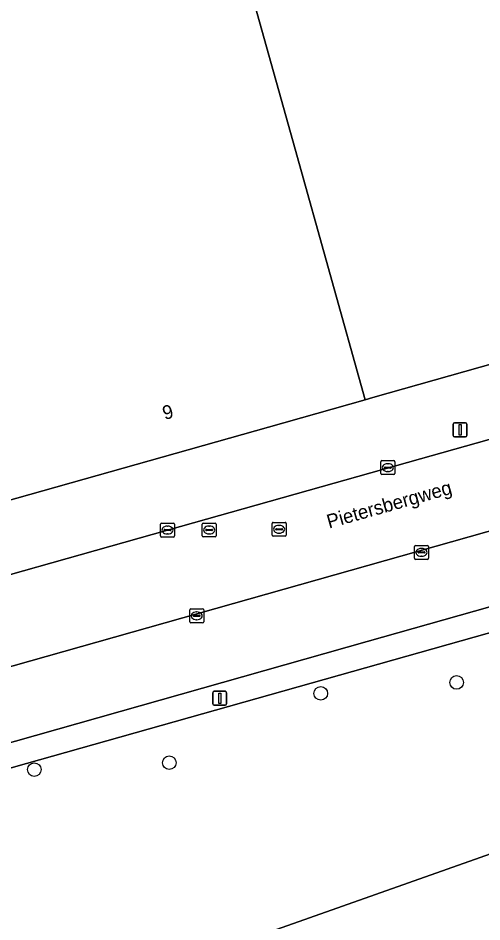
# Model space of a CAD drawing. Extents: x 159680 to 160786, y 387323 to 388340.
# Drawn here: x 159893.9 to 159927.4, y 387944.3 to 388009.5 of the extents above; entities that cross this region are included whole.
import ezdxf

# ---------------------------------------------------------------- set-up
doc = ezdxf.new("R2010")
doc.units = 0
for name, color, linetype in [('IMGEO_Boom', 7, 'Continuous'), ('IMGEO_Groenvoorziening', 7, 'Continuous'), ('IMGEO_Hek', 7, 'Continuous'), ('IMGEO_Kolk', 7, 'Continuous'), ('IMGEO_Lichtmast', 7, 'Continuous'), ('IMGEO_Openbare_ruimte_label', 7, 'Continuous'), ('IMGEO_Pand', 7, 'Continuous'), ('IMGEO_Pand_nummerreeks', 7, 'Continuous'), ('IMGEO_Parkeervlak_open', 7, 'Continuous'), ('IMGEO_Rijbaan_lokaal_gesloten', 7, 'Continuous'), ('IMGEO_Rioolput', 7, 'Continuous'), ('IMGEO_Voetpad_open', 7, 'Continuous')]:
    doc.layers.add(name, color=color, linetype=linetype)

msp = doc.modelspace()

# ---------------------------------------------------------------- linework, layer by layer
at = {"layer": 'IMGEO_Boom'}
for centre in [(159925.564, 387961.589), (159915.77, 387960.801), (159904.848, 387955.804), (159895.119, 387955.308)]:
    msp.add_circle(centre, 0.489, dxfattribs=at)
at = {"layer": 'IMGEO_Groenvoorziening'}
for points in [[(159935.859, 387969.267), (159919.115, 387964.542), (159866.95, 387949.763)], [(159866.738, 387949.821), (159866.507, 387949.567), (159865.426, 387949.267), (159866.018, 387947.713), (159937.637, 387967.912)], [(159942.473, 387931.428), (159939.571, 387953.32), (159872.851, 387929.771), (159880.867, 387908.722)]]:
    msp.add_lwpolyline(points, dxfattribs=at)
msp.add_lwpolyline([(159937.637, 387967.912), (159866.018, 387947.713), (159872.851, 387929.771), (159939.571, 387953.32)], close=True, dxfattribs=at)
at = {"layer": 'IMGEO_Hek'}
for points in [[(159937.637, 387967.912), (159866.018, 387947.713)], [(159872.851, 387929.771), (159939.571, 387953.32)]]:
    msp.add_lwpolyline(points, dxfattribs=at)
at = {"layer": 'IMGEO_Kolk'}
for p, q in [((159920.107, 387976.641), (159920.107, 387977.493)), ((159920.182, 387977.567), (159921.034, 387977.567)), ((159921.108, 387977.493), (159921.108, 387976.641)), ((159920.366, 387977.061), (159920.366, 387977.073)), ((159920.804, 387977.024), (159920.406, 387977.024)), ((159920.409, 387977.11), (159920.807, 387977.11)), ((159920.618, 387976.787), (159920.593, 387976.787)), ((159920.595, 387977.347), (159920.62, 387977.347)), ((159920.85, 387977.073), (159920.85, 387977.061)), ((159921.034, 387976.567), (159920.182, 387976.567)), ((159904.22, 387972.141), (159904.22, 387972.993)), ((159904.295, 387973.067), (159905.147, 387973.067)), ((159904.708, 387972.847), (159904.733, 387972.847)), ((159905.221, 387972.993), (159905.221, 387972.141)), ((159904.479, 387972.561), (159904.479, 387972.573)), ((159904.917, 387972.524), (159904.519, 387972.524)), ((159904.522, 387972.61), (159904.92, 387972.61)), ((159904.731, 387972.287), (159904.706, 387972.287)), ((159904.963, 387972.573), (159904.963, 387972.561)), ((159905.147, 387972.067), (159904.295, 387972.067)), ((159922.531, 387970.532), (159922.531, 387971.384)), ((159922.606, 387971.458), (159923.458, 387971.458)), ((159922.79, 387970.952), (159922.79, 387970.964)), ((159923.228, 387970.915), (159922.83, 387970.915)), ((159922.833, 387971.001), (159923.231, 387971.001)), ((159923.019, 387971.238), (159923.044, 387971.238)), ((159923.274, 387970.964), (159923.274, 387970.952)), ((159923.532, 387971.384), (159923.532, 387970.532)), ((159923.458, 387970.458), (159922.606, 387970.458)), ((159923.042, 387970.678), (159923.017, 387970.678)), ((159906.328, 387965.962), (159906.328, 387966.814)), ((159906.403, 387966.888), (159907.255, 387966.888)), ((159906.587, 387966.382), (159906.587, 387966.394)), ((159907.025, 387966.345), (159906.627, 387966.345)), ((159906.63, 387966.431), (159907.028, 387966.431)), ((159906.816, 387966.668), (159906.841, 387966.668)), ((159907.071, 387966.394), (159907.071, 387966.382)), ((159907.329, 387966.814), (159907.329, 387965.962)), ((159907.255, 387965.888), (159906.403, 387965.888)), ((159906.839, 387966.108), (159906.814, 387966.108))]:
    msp.add_line(p, q, dxfattribs=at)
for points in [[(159920.107, 387976.641), (159920.107, 387977.493)], [(159920.182, 387977.567), (159921.034, 387977.567)], [(159921.108, 387977.493), (159921.108, 387976.641)], [(159921.034, 387976.567), (159920.182, 387976.567)], [(159904.22, 387972.141), (159904.22, 387972.993)], [(159904.295, 387973.067), (159905.147, 387973.067)], [(159905.221, 387972.993), (159905.221, 387972.141)], [(159905.147, 387972.067), (159904.295, 387972.067)], [(159922.531, 387970.532), (159922.531, 387971.384)], [(159922.606, 387971.458), (159923.458, 387971.458)], [(159923.532, 387971.384), (159923.532, 387970.532)], [(159923.458, 387970.458), (159922.606, 387970.458)], [(159906.328, 387965.962), (159906.328, 387966.814)], [(159906.403, 387966.888), (159907.255, 387966.888)], [(159907.329, 387966.814), (159907.329, 387965.962)], [(159907.255, 387965.888), (159906.403, 387965.888)]]:
    msp.add_lwpolyline(points, dxfattribs=at)
for centre, radius, start, end in [((159920.184, 387977.491), 0.0765, 91.55205, 178.44795), ((159920.184, 387977.491), 0.0765, 91.55205, 178.44795), ((159921.032, 387977.491), 0.0765, 1.55205, 88.44795), ((159921.032, 387977.491), 0.0765, 1.55205, 88.44795), ((159920.406, 387977.07), 0.0403, 85.87752, 175.75265), ((159920.403, 387977.06), 0.0366, 178.93798, 274.71019), ((159920.807, 387977.067), 0.043, 264.86636, 352.45326), ((159920.811, 387977.072), 0.0386, 1.73085, 96.63898), ((159920.184, 387976.643), 0.0765, 181.55205, 268.44795), ((159920.184, 387976.643), 0.0765, 181.55205, 268.44795), ((159921.032, 387976.643), 0.0765, 271.55205, 358.44795), ((159921.032, 387976.643), 0.0765, 271.55205, 358.44795), ((159904.297, 387972.991), 0.0765, 91.55205, 178.44795), ((159904.297, 387972.991), 0.0765, 91.55205, 178.44795), ((159905.145, 387972.991), 0.0765, 1.55205, 88.44795), ((159905.145, 387972.991), 0.0765, 1.55205, 88.44795), ((159904.519, 387972.57), 0.0403, 85.87752, 175.75265), ((159904.516, 387972.56), 0.0366, 178.93798, 274.71019), ((159904.92, 387972.567), 0.043, 264.86636, 352.45326), ((159904.924, 387972.572), 0.0386, 1.73085, 96.63898), ((159904.297, 387972.143), 0.0765, 181.55205, 268.44795), ((159904.297, 387972.143), 0.0765, 181.55205, 268.44795), ((159905.145, 387972.143), 0.0765, 271.55205, 358.44795), ((159905.145, 387972.143), 0.0765, 271.55205, 358.44795), ((159922.608, 387971.382), 0.0765, 91.55205, 178.44795), ((159922.608, 387971.382), 0.0765, 91.55205, 178.44795), ((159922.83, 387970.961), 0.0403, 85.87752, 175.75265), ((159922.827, 387970.951), 0.0366, 178.93798, 274.71019), ((159923.231, 387970.958), 0.043, 264.86636, 352.45326), ((159923.235, 387970.963), 0.0386, 1.73085, 96.63898), ((159923.456, 387971.382), 0.0765, 1.55205, 88.44795), ((159923.456, 387971.382), 0.0765, 1.55205, 88.44795), ((159922.608, 387970.534), 0.0765, 181.55205, 268.44795), ((159922.608, 387970.534), 0.0765, 181.55205, 268.44795), ((159923.456, 387970.534), 0.0765, 271.55205, 358.44795), ((159923.456, 387970.534), 0.0765, 271.55205, 358.44795), ((159906.405, 387966.812), 0.0765, 91.55205, 178.44795), ((159906.405, 387966.812), 0.0765, 91.55205, 178.44795), ((159906.627, 387966.391), 0.0403, 85.87752, 175.75265), ((159906.624, 387966.381), 0.0366, 178.93798, 274.71019), ((159907.028, 387966.388), 0.043, 264.86636, 352.45326), ((159907.032, 387966.393), 0.0386, 1.73085, 96.63898), ((159907.253, 387966.812), 0.0765, 1.55205, 88.44795), ((159907.253, 387966.812), 0.0765, 1.55205, 88.44795), ((159906.405, 387965.964), 0.0765, 181.55205, 268.44795), ((159906.405, 387965.964), 0.0765, 181.55205, 268.44795), ((159907.253, 387965.964), 0.0765, 271.55205, 358.44795), ((159907.253, 387965.964), 0.0765, 271.55205, 358.44795)]:
    msp.add_arc(centre, radius, start, end, dxfattribs=at)
for centre, major_axis, ratio, start_param, end_param in [((159920.594, 387977.067), (-0.387, 0.002), 0.722429, 4.712389, 7.853982), ((159920.619, 387977.067), (-0.39, 0.002), 0.717154, 1.570796, 4.712389), ((159904.707, 387972.567), (-0.387, 0.002), 0.722429, 4.712389, 7.853982), ((159904.732, 387972.567), (-0.39, 0.002), 0.717154, 1.570796, 4.712389), ((159923.018, 387970.958), (-0.387, 0.002), 0.722429, 4.712389, 7.853982), ((159923.043, 387970.958), (-0.39, 0.002), 0.717154, 1.570796, 4.712389), ((159906.815, 387966.388), (-0.387, 0.002), 0.722429, 4.712389, 7.853982), ((159906.84, 387966.388), (-0.39, 0.002), 0.717154, 1.570796, 4.712389)]:
    msp.add_ellipse(centre, major_axis=major_axis, ratio=ratio, start_param=start_param, end_param=end_param, dxfattribs=at)
at = {"layer": 'IMGEO_Lichtmast'}
for p, q in [((159925.32, 387979.389), (159925.32, 387980.189)), ((159925.32, 387980.189), (159925.32, 387979.389)), ((159925.42, 387980.289), (159926.21, 387980.289)), ((159926.21, 387980.289), (159925.42, 387980.289)), ((159926.31, 387980.189), (159926.31, 387979.389)), ((159926.31, 387979.389), (159926.31, 387980.189)), ((159926.21, 387979.289), (159925.42, 387979.289)), ((159925.42, 387979.289), (159926.21, 387979.289)), ((159907.995, 387960.049), (159907.995, 387960.849)), ((159907.995, 387960.849), (159907.995, 387960.049)), ((159908.095, 387960.949), (159908.885, 387960.949)), ((159908.885, 387960.949), (159908.095, 387960.949)), ((159908.985, 387960.849), (159908.985, 387960.049)), ((159908.985, 387960.049), (159908.985, 387960.849)), ((159908.885, 387959.949), (159908.095, 387959.949)), ((159908.095, 387959.949), (159908.885, 387959.949))]:
    msp.add_line(p, q, dxfattribs=at)
for points in [[(159925.74, 387980.164), (159925.89, 387980.164), (159925.89, 387979.414), (159925.74, 387979.414), (159925.74, 387980.164)], [(159908.415, 387960.824), (159908.565, 387960.824), (159908.565, 387960.074), (159908.415, 387960.074), (159908.415, 387960.824)]]:
    msp.add_lwpolyline(points, dxfattribs=at)
for centre, start, end in [((159925.42, 387980.189), 90, 180), ((159925.42, 387980.189), 90, 180), ((159926.21, 387980.189), 0, 90), ((159926.21, 387980.189), 360, 90), ((159925.42, 387979.389), 180, 270), ((159925.42, 387979.389), 180, 270), ((159926.21, 387979.389), 270, 0), ((159926.21, 387979.389), 270, 0), ((159908.095, 387960.849), 90, 180), ((159908.095, 387960.849), 90, 180), ((159908.885, 387960.849), 0, 90), ((159908.885, 387960.849), 360, 90), ((159908.095, 387960.049), 180, 270), ((159908.095, 387960.049), 180, 270), ((159908.885, 387960.049), 270, 0), ((159908.885, 387960.049), 270, 0)]:
    msp.add_arc(centre, 0.1, start, end, dxfattribs=at)
at = {"layer": 'IMGEO_Pand'}
for points in [[(159919.517, 387982.109), (159957.118, 387992.727), (159955.095, 388000), (159938.325, 388060.276), (159900.049, 388049.507), (159913.916, 388000), (159918.971, 387981.955)], [(159912.006, 387979.988), (159918.971, 387981.955), (159913.916, 388000), (159900.049, 388049.507), (159873.019, 388041.864), (159877.892, 388024.247), (159882.299, 388007.76), (159884.49, 388000), (159891.972, 387974.331)]]:
    msp.add_lwpolyline(points, close=True, dxfattribs=at)
at = {"layer": 'IMGEO_Parkeervlak_open'}
for points in [[(159935.64, 387974.697), (159930.119, 387973.114), (159864.344, 387954.52)], [(159866.95, 387949.763), (159919.115, 387964.542), (159935.859, 387969.267)]]:
    msp.add_lwpolyline(points, dxfattribs=at)
at = {"layer": 'IMGEO_Rijbaan_lokaal_gesloten'}
for points in [[(160083.381, 388022.896), (160082.508, 388022.65), (160082.159, 388022.551), (160048.532, 388013.083), (160030.725, 388008.065), (160012.92, 388003.049), (159996.101, 387998.287), (159976.848, 387992.866), (159960.046, 387988.14), (159939.339, 387982.319), (159921.263, 387977.213), (159904.721, 387972.567), (159885.981, 387967.286), (159867.201, 387961.954), (159849.42, 387956.928), (159846.182, 387956.029), (159846.177, 387956.028), (159847.813, 387949.843)], [(159848.084, 387949.943), (159849.725, 387950.399), (159849.823, 387950.423), (159861.472, 387953.724), (159864.262, 387954.497), (159864.344, 387954.52), (159930.119, 387973.114), (159935.64, 387974.697), (159938.528, 387975.474), (159941.956, 387976.446), (159997.91, 387992.22)]]:
    msp.add_lwpolyline(points, dxfattribs=at)
at = {"layer": 'IMGEO_Rioolput'}
for p, q in [((159907.225, 387972.147), (159907.225, 387972.999)), ((159907.3, 387973.073), (159908.152, 387973.073)), ((159907.713, 387972.853), (159907.738, 387972.853)), ((159908.226, 387972.999), (159908.226, 387972.147)), ((159912.267, 387972.197), (159912.267, 387973.049)), ((159912.342, 387973.123), (159913.194, 387973.123)), ((159912.755, 387972.903), (159912.78, 387972.903)), ((159913.268, 387973.049), (159913.268, 387972.197)), ((159907.484, 387972.567), (159907.484, 387972.579)), ((159907.922, 387972.53), (159907.524, 387972.53)), ((159907.527, 387972.616), (159907.925, 387972.616)), ((159907.736, 387972.293), (159907.711, 387972.293)), ((159907.968, 387972.579), (159907.968, 387972.567)), ((159912.526, 387972.617), (159912.526, 387972.629)), ((159912.964, 387972.58), (159912.566, 387972.58)), ((159912.569, 387972.666), (159912.967, 387972.666)), ((159912.778, 387972.343), (159912.753, 387972.343)), ((159913.01, 387972.629), (159913.01, 387972.617)), ((159908.152, 387972.073), (159907.3, 387972.073)), ((159913.194, 387972.123), (159912.342, 387972.123))]:
    msp.add_line(p, q, dxfattribs=at)
for points in [[(159907.225, 387972.147), (159907.225, 387972.999)], [(159907.3, 387973.073), (159908.152, 387973.073)], [(159908.226, 387972.999), (159908.226, 387972.147)], [(159912.267, 387972.197), (159912.267, 387973.049)], [(159912.342, 387973.123), (159913.194, 387973.123)], [(159913.268, 387973.049), (159913.268, 387972.197)], [(159908.152, 387972.073), (159907.3, 387972.073)], [(159913.194, 387972.123), (159912.342, 387972.123)]]:
    msp.add_lwpolyline(points, dxfattribs=at)
for centre, radius, start, end in [((159907.302, 387972.997), 0.0765, 91.55205, 178.44795), ((159907.302, 387972.997), 0.0765, 91.55205, 178.44795), ((159908.15, 387972.997), 0.0765, 1.55205, 88.44795), ((159908.15, 387972.997), 0.0765, 1.55205, 88.44795), ((159912.344, 387973.047), 0.0765, 91.55205, 178.44795), ((159912.344, 387973.047), 0.0765, 91.55205, 178.44795), ((159913.192, 387973.047), 0.0765, 1.55205, 88.44795), ((159913.192, 387973.047), 0.0765, 1.55205, 88.44795), ((159907.524, 387972.576), 0.0403, 85.87752, 175.75265), ((159907.521, 387972.566), 0.0366, 178.93798, 274.71019), ((159907.925, 387972.573), 0.043, 264.86636, 352.45326), ((159907.929, 387972.578), 0.0386, 1.73085, 96.63898), ((159912.344, 387972.199), 0.0765, 181.55205, 268.44795), ((159912.344, 387972.199), 0.0765, 181.55205, 268.44795), ((159912.566, 387972.626), 0.0403, 85.87752, 175.75265), ((159912.563, 387972.616), 0.0366, 178.93798, 274.71019), ((159912.967, 387972.623), 0.043, 264.86636, 352.45326), ((159912.971, 387972.628), 0.0386, 1.73085, 96.63898), ((159913.192, 387972.199), 0.0765, 271.55205, 358.44795), ((159913.192, 387972.199), 0.0765, 271.55205, 358.44795), ((159907.302, 387972.149), 0.0765, 181.55205, 268.44795), ((159907.302, 387972.149), 0.0765, 181.55205, 268.44795), ((159908.15, 387972.149), 0.0765, 271.55205, 358.44795), ((159908.15, 387972.149), 0.0765, 271.55205, 358.44795)]:
    msp.add_arc(centre, radius, start, end, dxfattribs=at)
for centre, major_axis, ratio, start_param, end_param in [((159907.712, 387972.573), (-0.387, 0.002), 0.722429, 4.712389, 7.853982), ((159907.737, 387972.573), (-0.39, 0.002), 0.717154, 1.570796, 4.712389), ((159912.754, 387972.623), (-0.387, 0.002), 0.722429, 4.712389, 7.853982), ((159912.779, 387972.623), (-0.39, 0.002), 0.717154, 1.570796, 4.712389)]:
    msp.add_ellipse(centre, major_axis=major_axis, ratio=ratio, start_param=start_param, end_param=end_param, dxfattribs=at)
at = {"layer": 'IMGEO_Voetpad_open'}
msp.add_lwpolyline([(159975.19, 387997.872), (159966.45, 387995.384), (159966.303, 387995.342), (159957.118, 387992.727), (159919.517, 387982.109), (159918.971, 387981.955), (159912.006, 387979.988), (159891.972, 387974.331), (159879.363, 387970.77), (159863.381, 387966.257), (159847.702, 387961.83), (159849.42, 387956.928), (159867.201, 387961.954), (159885.981, 387967.286), (159904.721, 387972.567), (159921.263, 387977.213), (159939.339, 387982.319), (159960.046, 387988.14), (159976.848, 387992.866)], dxfattribs=at)

# ---------------------------------------------------------------- texts
at = {"layer": 'IMGEO_Openbare_ruimte_label'}
msp.add_text('Pietersbergweg', height=1, rotation=15.78795, dxfattribs=at).set_placement((159916.366, 387972.671))
at = {"layer": 'IMGEO_Pand_nummerreeks'}
msp.add_text('9', height=1, rotation=15.76866, dxfattribs=at).set_placement((159904.521, 387980.492))

doc.saveas('drawing.dxf')
